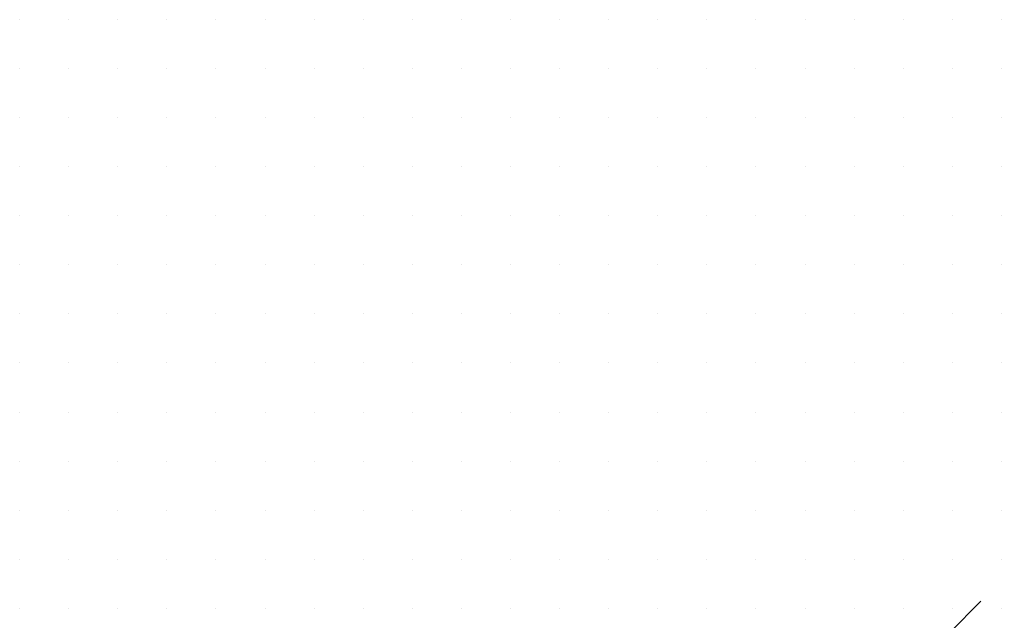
# Model space of a CAD drawing. Extents: x 1762120 to 1766775, y 709485 to 712965.
# Drawn here: x 1763283.8 to 1763333.8, y 712493.1 to 712523.8 of the extents above; entities that cross this region are included whole.
import ezdxf

# ---------------------------------------------------------------- set-up
doc = ezdxf.new("R2010")
doc.units = 0
doc.layers.add('Exist DTM Scan Elevation Point', color=7, linetype='Continuous')
doc.layers.add('Exist Roads EOT', color=7, linetype='Continuous')

msp = doc.modelspace()

# ---------------------------------------------------------------- linework, layer by layer
at = {"layer": 'Exist DTM Scan Elevation Point'}
for p, q in [((1763283.75, 712523.75), (1763283.75, 712523.75)), ((1763286.25, 712523.75), (1763286.25, 712523.75)), ((1763288.75, 712523.75), (1763288.75, 712523.75)), ((1763291.25, 712523.75), (1763291.25, 712523.75)), ((1763293.75, 712523.75), (1763293.75, 712523.75)), ((1763296.25, 712523.75), (1763296.25, 712523.75)), ((1763298.75, 712523.75), (1763298.75, 712523.75)), ((1763301.25, 712523.75), (1763301.25, 712523.75)), ((1763303.75, 712523.75), (1763303.75, 712523.75)), ((1763306.25, 712523.75), (1763306.25, 712523.75)), ((1763308.75, 712523.75), (1763308.75, 712523.75)), ((1763311.25, 712523.75), (1763311.25, 712523.75)), ((1763313.75, 712523.75), (1763313.75, 712523.75)), ((1763316.25, 712523.75), (1763316.25, 712523.75)), ((1763318.75, 712523.75), (1763318.75, 712523.75)), ((1763321.25, 712523.75), (1763321.25, 712523.75)), ((1763323.75, 712523.75), (1763323.75, 712523.75)), ((1763326.25, 712523.75), (1763326.25, 712523.75)), ((1763328.75, 712523.75), (1763328.75, 712523.75)), ((1763331.25, 712523.75), (1763331.25, 712523.75)), ((1763333.75, 712523.75), (1763333.75, 712523.75)), ((1763283.75, 712521.25), (1763283.75, 712521.25)), ((1763286.25, 712521.25), (1763286.25, 712521.25)), ((1763288.75, 712521.25), (1763288.75, 712521.25)), ((1763291.25, 712521.25), (1763291.25, 712521.25)), ((1763293.75, 712521.25), (1763293.75, 712521.25)), ((1763296.25, 712521.25), (1763296.25, 712521.25)), ((1763298.75, 712521.25), (1763298.75, 712521.25)), ((1763301.25, 712521.25), (1763301.25, 712521.25)), ((1763303.75, 712521.25), (1763303.75, 712521.25)), ((1763306.25, 712521.25), (1763306.25, 712521.25)), ((1763308.75, 712521.25), (1763308.75, 712521.25)), ((1763311.25, 712521.25), (1763311.25, 712521.25)), ((1763313.75, 712521.25), (1763313.75, 712521.25)), ((1763316.25, 712521.25), (1763316.25, 712521.25)), ((1763318.75, 712521.25), (1763318.75, 712521.25)), ((1763321.25, 712521.25), (1763321.25, 712521.25)), ((1763323.75, 712521.25), (1763323.75, 712521.25)), ((1763326.25, 712521.25), (1763326.25, 712521.25)), ((1763328.75, 712521.25), (1763328.75, 712521.25)), ((1763331.25, 712521.25), (1763331.25, 712521.25)), ((1763333.75, 712521.25), (1763333.75, 712521.25)), ((1763283.75, 712518.75), (1763283.75, 712518.75)), ((1763286.25, 712518.75), (1763286.25, 712518.75)), ((1763288.75, 712518.75), (1763288.75, 712518.75)), ((1763291.25, 712518.75), (1763291.25, 712518.75)), ((1763293.75, 712518.75), (1763293.75, 712518.75)), ((1763296.25, 712518.75), (1763296.25, 712518.75)), ((1763298.75, 712518.75), (1763298.75, 712518.75)), ((1763301.25, 712518.75), (1763301.25, 712518.75)), ((1763303.75, 712518.75), (1763303.75, 712518.75)), ((1763306.25, 712518.75), (1763306.25, 712518.75)), ((1763308.75, 712518.75), (1763308.75, 712518.75)), ((1763311.25, 712518.75), (1763311.25, 712518.75)), ((1763313.75, 712518.75), (1763313.75, 712518.75)), ((1763316.25, 712518.75), (1763316.25, 712518.75)), ((1763318.75, 712518.75), (1763318.75, 712518.75)), ((1763321.25, 712518.75), (1763321.25, 712518.75)), ((1763323.75, 712518.75), (1763323.75, 712518.75)), ((1763326.25, 712518.75), (1763326.25, 712518.75)), ((1763328.75, 712518.75), (1763328.75, 712518.75)), ((1763331.25, 712518.75), (1763331.25, 712518.75)), ((1763333.75, 712518.75), (1763333.75, 712518.75)), ((1763283.75, 712516.25), (1763283.75, 712516.25)), ((1763286.25, 712516.25), (1763286.25, 712516.25)), ((1763288.75, 712516.25), (1763288.75, 712516.25)), ((1763291.25, 712516.25), (1763291.25, 712516.25)), ((1763293.75, 712516.25), (1763293.75, 712516.25)), ((1763296.25, 712516.25), (1763296.25, 712516.25)), ((1763298.75, 712516.25), (1763298.75, 712516.25)), ((1763301.25, 712516.25), (1763301.25, 712516.25)), ((1763303.75, 712516.25), (1763303.75, 712516.25)), ((1763306.25, 712516.25), (1763306.25, 712516.25)), ((1763308.75, 712516.25), (1763308.75, 712516.25)), ((1763311.25, 712516.25), (1763311.25, 712516.25)), ((1763313.75, 712516.25), (1763313.75, 712516.25)), ((1763316.25, 712516.25), (1763316.25, 712516.25)), ((1763318.75, 712516.25), (1763318.75, 712516.25)), ((1763321.25, 712516.25), (1763321.25, 712516.25)), ((1763323.75, 712516.25), (1763323.75, 712516.25)), ((1763326.25, 712516.25), (1763326.25, 712516.25)), ((1763328.75, 712516.25), (1763328.75, 712516.25)), ((1763331.25, 712516.25), (1763331.25, 712516.25)), ((1763333.75, 712516.25), (1763333.75, 712516.25)), ((1763283.75, 712513.75), (1763283.75, 712513.75)), ((1763286.25, 712513.75), (1763286.25, 712513.75)), ((1763288.75, 712513.75), (1763288.75, 712513.75)), ((1763291.25, 712513.75), (1763291.25, 712513.75)), ((1763293.75, 712513.75), (1763293.75, 712513.75)), ((1763296.25, 712513.75), (1763296.25, 712513.75)), ((1763298.75, 712513.75), (1763298.75, 712513.75)), ((1763301.25, 712513.75), (1763301.25, 712513.75)), ((1763303.75, 712513.75), (1763303.75, 712513.75)), ((1763306.25, 712513.75), (1763306.25, 712513.75)), ((1763308.75, 712513.75), (1763308.75, 712513.75)), ((1763311.25, 712513.75), (1763311.25, 712513.75)), ((1763313.75, 712513.75), (1763313.75, 712513.75)), ((1763316.25, 712513.75), (1763316.25, 712513.75)), ((1763318.75, 712513.75), (1763318.75, 712513.75)), ((1763321.25, 712513.75), (1763321.25, 712513.75)), ((1763323.75, 712513.75), (1763323.75, 712513.75)), ((1763326.25, 712513.75), (1763326.25, 712513.75)), ((1763328.75, 712513.75), (1763328.75, 712513.75)), ((1763331.25, 712513.75), (1763331.25, 712513.75)), ((1763333.75, 712513.75), (1763333.75, 712513.75)), ((1763283.75, 712511.25), (1763283.75, 712511.25)), ((1763286.25, 712511.25), (1763286.25, 712511.25)), ((1763288.75, 712511.25), (1763288.75, 712511.25)), ((1763291.25, 712511.25), (1763291.25, 712511.25)), ((1763293.75, 712511.25), (1763293.75, 712511.25)), ((1763296.25, 712511.25), (1763296.25, 712511.25)), ((1763298.75, 712511.25), (1763298.75, 712511.25)), ((1763301.25, 712511.25), (1763301.25, 712511.25)), ((1763303.75, 712511.25), (1763303.75, 712511.25)), ((1763306.25, 712511.25), (1763306.25, 712511.25)), ((1763308.75, 712511.25), (1763308.75, 712511.25)), ((1763311.25, 712511.25), (1763311.25, 712511.25)), ((1763313.75, 712511.25), (1763313.75, 712511.25)), ((1763316.25, 712511.25), (1763316.25, 712511.25)), ((1763318.75, 712511.25), (1763318.75, 712511.25)), ((1763321.25, 712511.25), (1763321.25, 712511.25)), ((1763323.75, 712511.25), (1763323.75, 712511.25)), ((1763326.25, 712511.25), (1763326.25, 712511.25)), ((1763328.75, 712511.25), (1763328.75, 712511.25)), ((1763331.25, 712511.25), (1763331.25, 712511.25)), ((1763333.75, 712511.25), (1763333.75, 712511.25)), ((1763283.75, 712508.75), (1763283.75, 712508.75)), ((1763286.25, 712508.75), (1763286.25, 712508.75)), ((1763288.75, 712508.75), (1763288.75, 712508.75)), ((1763291.25, 712508.75), (1763291.25, 712508.75)), ((1763293.75, 712508.75), (1763293.75, 712508.75)), ((1763296.25, 712508.75), (1763296.25, 712508.75)), ((1763298.75, 712508.75), (1763298.75, 712508.75)), ((1763301.25, 712508.75), (1763301.25, 712508.75)), ((1763303.75, 712508.75), (1763303.75, 712508.75)), ((1763306.25, 712508.75), (1763306.25, 712508.75)), ((1763308.75, 712508.75), (1763308.75, 712508.75)), ((1763311.25, 712508.75), (1763311.25, 712508.75)), ((1763313.75, 712508.75), (1763313.75, 712508.75)), ((1763316.25, 712508.75), (1763316.25, 712508.75)), ((1763318.75, 712508.75), (1763318.75, 712508.75)), ((1763321.25, 712508.75), (1763321.25, 712508.75)), ((1763323.75, 712508.75), (1763323.75, 712508.75)), ((1763326.25, 712508.75), (1763326.25, 712508.75)), ((1763328.75, 712508.75), (1763328.75, 712508.75)), ((1763331.25, 712508.75), (1763331.25, 712508.75)), ((1763333.75, 712508.75), (1763333.75, 712508.75)), ((1763283.75, 712506.25), (1763283.75, 712506.25)), ((1763286.25, 712506.25), (1763286.25, 712506.25)), ((1763288.75, 712506.25), (1763288.75, 712506.25)), ((1763291.25, 712506.25), (1763291.25, 712506.25)), ((1763293.75, 712506.25), (1763293.75, 712506.25)), ((1763296.25, 712506.25), (1763296.25, 712506.25)), ((1763298.75, 712506.25), (1763298.75, 712506.25)), ((1763301.25, 712506.25), (1763301.25, 712506.25)), ((1763303.75, 712506.25), (1763303.75, 712506.25)), ((1763306.25, 712506.25), (1763306.25, 712506.25)), ((1763308.75, 712506.25), (1763308.75, 712506.25)), ((1763311.25, 712506.25), (1763311.25, 712506.25)), ((1763313.75, 712506.25), (1763313.75, 712506.25)), ((1763316.25, 712506.25), (1763316.25, 712506.25)), ((1763318.75, 712506.25), (1763318.75, 712506.25)), ((1763321.25, 712506.25), (1763321.25, 712506.25)), ((1763323.75, 712506.25), (1763323.75, 712506.25)), ((1763326.25, 712506.25), (1763326.25, 712506.25)), ((1763328.75, 712506.25), (1763328.75, 712506.25)), ((1763331.25, 712506.25), (1763331.25, 712506.25)), ((1763333.75, 712506.25), (1763333.75, 712506.25)), ((1763283.75, 712503.75), (1763283.75, 712503.75)), ((1763286.25, 712503.75), (1763286.25, 712503.75)), ((1763288.75, 712503.75), (1763288.75, 712503.75)), ((1763291.25, 712503.75), (1763291.25, 712503.75)), ((1763293.75, 712503.75), (1763293.75, 712503.75)), ((1763296.25, 712503.75), (1763296.25, 712503.75)), ((1763298.75, 712503.75), (1763298.75, 712503.75)), ((1763301.25, 712503.75), (1763301.25, 712503.75)), ((1763303.75, 712503.75), (1763303.75, 712503.75)), ((1763306.25, 712503.75), (1763306.25, 712503.75)), ((1763308.75, 712503.75), (1763308.75, 712503.75)), ((1763311.25, 712503.75), (1763311.25, 712503.75)), ((1763313.75, 712503.75), (1763313.75, 712503.75)), ((1763316.25, 712503.75), (1763316.25, 712503.75)), ((1763318.75, 712503.75), (1763318.75, 712503.75)), ((1763321.25, 712503.75), (1763321.25, 712503.75)), ((1763323.75, 712503.75), (1763323.75, 712503.75)), ((1763326.25, 712503.75), (1763326.25, 712503.75)), ((1763328.75, 712503.75), (1763328.75, 712503.75)), ((1763331.25, 712503.75), (1763331.25, 712503.75)), ((1763333.75, 712503.75), (1763333.75, 712503.75)), ((1763283.75, 712501.25), (1763283.75, 712501.25)), ((1763286.25, 712501.25), (1763286.25, 712501.25)), ((1763288.75, 712501.25), (1763288.75, 712501.25)), ((1763291.25, 712501.25), (1763291.25, 712501.25)), ((1763293.75, 712501.25), (1763293.75, 712501.25)), ((1763296.25, 712501.25), (1763296.25, 712501.25)), ((1763298.75, 712501.25), (1763298.75, 712501.25)), ((1763301.25, 712501.25), (1763301.25, 712501.25)), ((1763303.75, 712501.25), (1763303.75, 712501.25)), ((1763306.25, 712501.25), (1763306.25, 712501.25)), ((1763308.75, 712501.25), (1763308.75, 712501.25)), ((1763311.25, 712501.25), (1763311.25, 712501.25)), ((1763313.75, 712501.25), (1763313.75, 712501.25)), ((1763316.25, 712501.25), (1763316.25, 712501.25)), ((1763318.75, 712501.25), (1763318.75, 712501.25)), ((1763321.25, 712501.25), (1763321.25, 712501.25)), ((1763323.75, 712501.25), (1763323.75, 712501.25)), ((1763326.25, 712501.25), (1763326.25, 712501.25)), ((1763328.75, 712501.25), (1763328.75, 712501.25)), ((1763331.25, 712501.25), (1763331.25, 712501.25)), ((1763333.75, 712501.25), (1763333.75, 712501.25)), ((1763283.75, 712498.75), (1763283.75, 712498.75)), ((1763286.25, 712498.75), (1763286.25, 712498.75)), ((1763288.75, 712498.75), (1763288.75, 712498.75)), ((1763291.25, 712498.75), (1763291.25, 712498.75)), ((1763293.75, 712498.75), (1763293.75, 712498.75)), ((1763296.25, 712498.75), (1763296.25, 712498.75)), ((1763298.75, 712498.75), (1763298.75, 712498.75)), ((1763301.25, 712498.75), (1763301.25, 712498.75)), ((1763303.75, 712498.75), (1763303.75, 712498.75)), ((1763306.25, 712498.75), (1763306.25, 712498.75)), ((1763308.75, 712498.75), (1763308.75, 712498.75)), ((1763311.25, 712498.75), (1763311.25, 712498.75)), ((1763313.75, 712498.75), (1763313.75, 712498.75)), ((1763316.25, 712498.75), (1763316.25, 712498.75)), ((1763318.75, 712498.75), (1763318.75, 712498.75)), ((1763321.25, 712498.75), (1763321.25, 712498.75)), ((1763323.75, 712498.75), (1763323.75, 712498.75)), ((1763326.25, 712498.75), (1763326.25, 712498.75)), ((1763328.75, 712498.75), (1763328.75, 712498.75)), ((1763331.25, 712498.75), (1763331.25, 712498.75)), ((1763333.75, 712498.75), (1763333.75, 712498.75)), ((1763283.75, 712496.25), (1763283.75, 712496.25)), ((1763286.25, 712496.25), (1763286.25, 712496.25)), ((1763288.75, 712496.25), (1763288.75, 712496.25)), ((1763291.25, 712496.25), (1763291.25, 712496.25)), ((1763293.75, 712496.25), (1763293.75, 712496.25)), ((1763296.25, 712496.25), (1763296.25, 712496.25)), ((1763298.75, 712496.25), (1763298.75, 712496.25)), ((1763301.25, 712496.25), (1763301.25, 712496.25)), ((1763303.75, 712496.25), (1763303.75, 712496.25)), ((1763306.25, 712496.25), (1763306.25, 712496.25)), ((1763308.75, 712496.25), (1763308.75, 712496.25)), ((1763311.25, 712496.25), (1763311.25, 712496.25)), ((1763313.75, 712496.25), (1763313.75, 712496.25)), ((1763316.25, 712496.25), (1763316.25, 712496.25)), ((1763318.75, 712496.25), (1763318.75, 712496.25)), ((1763321.25, 712496.25), (1763321.25, 712496.25)), ((1763323.75, 712496.25), (1763323.75, 712496.25)), ((1763326.25, 712496.25), (1763326.25, 712496.25)), ((1763328.75, 712496.25), (1763328.75, 712496.25)), ((1763331.25, 712496.25), (1763331.25, 712496.25)), ((1763333.75, 712496.25), (1763333.75, 712496.25)), ((1763283.75, 712493.75), (1763283.75, 712493.75)), ((1763286.25, 712493.75), (1763286.25, 712493.75)), ((1763288.75, 712493.75), (1763288.75, 712493.75)), ((1763291.25, 712493.75), (1763291.25, 712493.75)), ((1763293.75, 712493.75), (1763293.75, 712493.75)), ((1763296.25, 712493.75), (1763296.25, 712493.75)), ((1763298.75, 712493.75), (1763298.75, 712493.75)), ((1763301.25, 712493.75), (1763301.25, 712493.75)), ((1763303.75, 712493.75), (1763303.75, 712493.75)), ((1763306.25, 712493.75), (1763306.25, 712493.75)), ((1763308.75, 712493.75), (1763308.75, 712493.75)), ((1763311.25, 712493.75), (1763311.25, 712493.75)), ((1763313.75, 712493.75), (1763313.75, 712493.75)), ((1763316.25, 712493.75), (1763316.25, 712493.75)), ((1763318.75, 712493.75), (1763318.75, 712493.75)), ((1763321.25, 712493.75), (1763321.25, 712493.75)), ((1763323.75, 712493.75), (1763323.75, 712493.75)), ((1763326.25, 712493.75), (1763326.25, 712493.75)), ((1763328.75, 712493.75), (1763328.75, 712493.75)), ((1763331.25, 712493.75), (1763331.25, 712493.75)), ((1763333.75, 712493.75), (1763333.75, 712493.75))]:
    msp.add_line(p, q, dxfattribs=at)
at = {"layer": 'Exist Roads EOT'}
msp.add_lwpolyline([(1763321.37, 712456.21), (1763321.08, 712459.64), (1763320.88, 712462.12), (1763320.84, 712464.07), (1763320.85, 712465.61), (1763320.95, 712467.7), (1763321.11, 712469.62), (1763321.38, 712471.71), (1763321.7, 712473.57), (1763322.2, 712475.8), (1763322.64, 712477.43), (1763323.31, 712479.53), (1763323.83, 712480.97), (1763324.53, 712482.71), (1763325.32, 712484.42), (1763326.13, 712485.97), (1763327.17, 712487.62), (1763328.32, 712489.24), (1763329.82, 712491.05), (1763331.13, 712492.51), (1763332.7, 712494.11)], dxfattribs=at)

doc.saveas('drawing.dxf')
